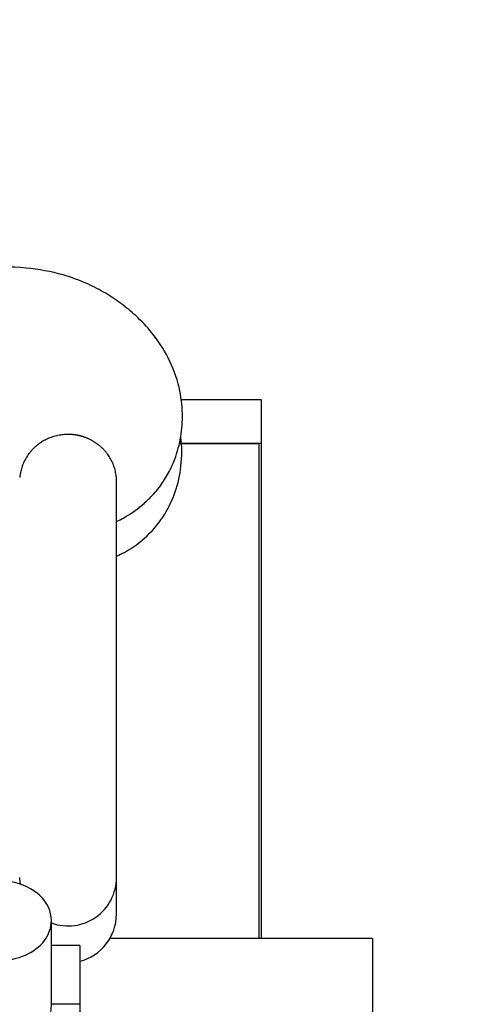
# Model space of a CAD drawing. Header units: inches. Extents: x 0 to 17820, y -10 to 12600.
# Tile 336 of 339: x 16247 to 16570, y 8727 to 9438. Entities that reach past the tile are written whole.
import ezdxf

# ---------------------------------------------------------------- set-up
doc = ezdxf.new("R2010")
doc.units = ezdxf.units.IN
doc.layers.add('1', color=7, linetype='Continuous', true_color=0xffffff)
doc.layers.add('254', color=7, linetype='Continuous', true_color=0xffffff)
doc.styles.add('latin_extended', font='simplex.shx')
doc.dimstyles.get("Standard").update_dxf_attribs({"dimtxt": 0.18, "dimasz": 0.18, "dimexe": 0.18, "dimexo": 0.0625, "dimgap": 0.09, "dimtad": 0, "dimtih": 1, "dimtoh": 1, "dimdec": 4, "dimzin": 0, "dimdsep": 46, "dimtxsty": 'Standard', "dimcen": 0.09, "dimadec": 0, "dimazin": 0, "dimtfac": 1, "dimtdec": 4, "dimtofl": 0, "dimtmove": 0, "dimatfit": 3, "dimfxl": 1, "dimtolj": 1, "dimtzin": 0, "dimarcsym": 0})

# ---------------------------------------------------------------- blocks, each defined once
blk = doc.blocks.new('_U6')
at = {"layer": '254', "color": 3, "linetype": 'Continuous', "lineweight": 13, "transparency": 16777216}
for p, q in [((17039.88, 10196.63), (17039.88, 7002.9)), ((15798.31, 8195.9), (15798.31, 7002.9)), ((15903.31, 7032.9), (16934.88, 7032.9))]:
    blk.add_line(p, q, dxfattribs=at)
at = {"layer": '254', "color": 3, "transparency": 16777216}
for points in [[(15903.31, 7050.4), (15903.31, 7015.4), (15798.31, 7032.9)], [(16934.88, 7015.4), (16934.88, 7050.4), (17039.88, 7032.9)]]:
    blk.add_solid(points, dxfattribs=at)
at = {"layer": 'Defpoints', "color": 0, "transparency": 16777216}
for p in [(17039.88, 10226.63), (15798.31, 8225.9), (17039.88, 7032.9)]:
    blk.add_point(p, dxfattribs=at)
at = {"layer": '254', "color": 2, "lineweight": 13, "transparency": 16777216, "insert": (16244.1, 7190.4), "char_height": 105, "attachment_point": 1, "style": 'latin_extended'}
blk.add_mtext('\\A1;1242', dxfattribs=at)
blk = doc.blocks.new('_U7')
at = {"layer": '254', "color": 3, "linetype": 'Continuous', "lineweight": 13, "transparency": 16777216}
for p, q in [((15781.31, 9099.51), (15781.31, 11566.02)), ((16565.38, 11028.33), (16565.38, 11566.02)), ((15886.31, 11536.02), (16460.38, 11536.02))]:
    blk.add_line(p, q, dxfattribs=at)
at = {"layer": '254', "color": 3, "transparency": 16777216}
for points in [[(15886.31, 11553.52), (15886.31, 11518.52), (15781.31, 11536.02)], [(16460.38, 11518.52), (16460.38, 11553.52), (16565.38, 11536.02)]]:
    blk.add_solid(points, dxfattribs=at)
at = {"layer": 'Defpoints', "color": 0, "transparency": 16777216}
for p in [(16565.38, 11536.02), (16565.38, 10998.33), (15781.31, 9069.51)]:
    blk.add_point(p, dxfattribs=at)
at = {"layer": '254', "color": 2, "lineweight": 13, "transparency": 16777216, "insert": (16035.85, 11693.52), "char_height": 105, "attachment_point": 1, "style": 'latin_extended'}
blk.add_mtext('\\A1;784', dxfattribs=at)

msp = doc.modelspace()

# ---------------------------------------------------------------- linework, layer by layer
at = {"layer": '1', "color": 2, "linetype": 'Continuous', "lineweight": 25}
for p, q in [((16363.599, 9163.901), (16421.813, 9163.901)), ((16421.813, 9163.901), (16421.813, 9132.401)), ((16420.313, 9131.901), (16362.334, 9131.901)), ((16362.465, 9132.401), (16421.813, 9132.401)), ((16420.313, 8774.906), (16420.313, 9131.901)), ((16421.813, 9132.401), (16421.813, 8774.907)), ((16317.309, 8818.866), (16317.309, 9106.128)), ((16317.309, 8818.866), (16317.309, 9106.085)), ((16317.309, 8792.367), (16317.309, 8818.869)), ((16317.309, 8792.367), (16317.309, 8818.869)), ((16270.313, 8727.271), (16270.313, 8787.722)), ((16502.313, 8774.901), (16312.64, 8774.901)), ((16502.313, 8774.901), (16502.313, 8696.063)), ((16290.813, 8769.63), (16270.309, 8769.63)), ((16290.813, 8769.63), (16290.813, 8727.271)), ((16290.813, 8727.271), (16270.313, 8727.271)), ((16290.813, 8727.271), (16290.813, 8656.808))]:
    msp.add_line(p, q, dxfattribs=at)
for centre, radius, start, end in [((16282.309, 8818.866), 35, 180, 187.813125), ((16282.309, 8818.866), 35, 180, 187.813125), ((16282.309, 8818.866), 35, 249.958125, 0), ((16282.309, 8818.866), 35, 249.958125, 0), ((16282.309, 8792.367), 35, 284.059687, 0), ((16282.309, 8792.367), 35, 284.059687, 0), ((16232.813, 8727.271), 37.5, 180, 0)]:
    msp.add_arc(centre, radius, start, end, dxfattribs=at)
for start_param, end_param in [(3.1415927, 4.4994479), (0, 3.1415927)]:
    msp.add_ellipse((16232.813, 8787.722), major_axis=(-37.5, 0), ratio=0.7660444, start_param=start_param, end_param=end_param, dxfattribs=at)
for points, knots in [([(16317.477, 9076.073), (16319.094, 9076.785), (16325.599, 9079.945), (16334.404, 9086.194), (16343.275, 9094.611), (16349.561, 9101.929), (16355.4, 9111.463), (16360.522, 9122.853), (16364.229, 9136.833), (16365.445, 9154.494), (16363.033, 9173.873), (16355.669, 9193.935), (16344.301, 9211.191), (16332.296, 9223.921), (16320.979, 9233.285), (16309.409, 9241.019), (16295.387, 9248.278), (16276.398, 9255.279), (16250.079, 9259.937), (16223.214, 9259.896), (16197.968, 9258.653), (16176.568, 9255.657), (16154.743, 9251.135), (16140.441, 9247.75), (16133.313, 9245.905)], [0, 0, 0, 0, 0.0134379, 0.0548676, 0.0811174, 0.1194936, 0.1509149, 0.1770457, 0.2227248, 0.2658135, 0.316296, 0.3762485, 0.4321555, 0.4755948, 0.5094994, 0.5442494, 0.5811142, 0.628628, 0.6966086, 0.7803013, 0.8298523, 0.8865713, 0.9428816, 1, 1, 1, 1]), ([(16317.477, 9076.073), (16319.094, 9076.785), (16325.599, 9079.945), (16334.404, 9086.194), (16343.275, 9094.611), (16349.561, 9101.929), (16355.4, 9111.463), (16360.522, 9122.853), (16364.229, 9136.833), (16365.445, 9154.494), (16363.033, 9173.873), (16355.669, 9193.935), (16344.301, 9211.191), (16332.296, 9223.921), (16320.979, 9233.285), (16309.409, 9241.019), (16295.387, 9248.278), (16276.398, 9255.279), (16250.079, 9259.937), (16223.214, 9259.896), (16197.968, 9258.653), (16176.568, 9255.657), (16154.743, 9251.135), (16140.441, 9247.75), (16133.313, 9245.905)], [0, 0, 0, 0, 0.0134379, 0.0548676, 0.0811174, 0.1194936, 0.1509149, 0.1770457, 0.2227248, 0.2658135, 0.316296, 0.3762485, 0.4321555, 0.4755948, 0.5094994, 0.5442494, 0.5811142, 0.628628, 0.6966086, 0.7803013, 0.8298523, 0.8865713, 0.9428816, 1, 1, 1, 1]), ([(16297.677, 9135.322), (16297.554, 9135.38), (16297.308, 9135.494), (16296.936, 9135.661), (16296.563, 9135.824), (16296.19, 9135.982), (16295.815, 9136.136), (16295.438, 9136.285), (16295.061, 9136.431), (16294.682, 9136.571), (16294.303, 9136.708), (16293.922, 9136.84), (16293.54, 9136.968), (16293.156, 9137.091), (16292.772, 9137.21), (16292.386, 9137.324), (16291.999, 9137.434), (16291.611, 9137.54), (16291.222, 9137.641), (16290.832, 9137.738), (16290.44, 9137.831), (16290.047, 9137.919), (16289.653, 9138.003), (16289.258, 9138.082), (16288.862, 9138.157), (16288.465, 9138.228), (16288.066, 9138.294), (16287.666, 9138.356), (16287.265, 9138.414), (16286.863, 9138.467), (16286.318, 9138.533), (16285.631, 9138.604), (16284.8, 9138.67), (16283.968, 9138.718), (16283.134, 9138.746), (16282.3, 9138.755), (16281.464, 9138.745), (16280.256, 9138.703), (16278.682, 9138.587), (16276.75, 9138.341), (16274.838, 9137.99), (16272.949, 9137.538), (16271.087, 9136.984), (16269.258, 9136.33), (16267.468, 9135.58), (16265.727, 9134.735), (16264.039, 9133.799), (16262.408, 9132.773), (16260.837, 9131.661), (16259.331, 9130.464), (16257.895, 9129.188), (16256.536, 9127.839), (16255.259, 9126.421), (16254.066, 9124.935), (16252.959, 9123.387), (16251.942, 9121.779), (16251.018, 9120.12), (16250.193, 9118.415), (16249.467, 9116.67), (16248.844, 9114.89), (16248.324, 9113.076), (16247.908, 9111.235), (16247.613, 9109.46), (16247.483, 9108.298), (16247.436, 9107.76)], [0, 0, 0, 0, 0.0060426, 0.0120723, 0.01809, 0.0240963, 0.0300922, 0.0360783, 0.0420555, 0.0480245, 0.0539861, 0.0599411, 0.0658903, 0.0718344, 0.0777744, 0.083711, 0.0896449, 0.095577, 0.1015081, 0.107439, 0.1133705, 0.1193034, 0.1252385, 0.1311766, 0.1371185, 0.143065, 0.1490169, 0.1549749, 0.16094, 0.1669128, 0.1728941, 0.1851671, 0.1974315, 0.2096944, 0.2219627, 0.2342434, 0.2465436, 0.2588701, 0.2875834, 0.3162094, 0.344837, 0.3734574, 0.4020831, 0.4308031, 0.4595147, 0.4881407, 0.5167699, 0.545392, 0.5740184, 0.6027381, 0.6314514, 0.6600775, 0.6887054, 0.7173259, 0.7459515, 0.7746711, 0.8033827, 0.8320084, 0.8606374, 0.8892591, 0.9178855, 0.9466056, 0.9753186, 1, 1, 1, 1]), ([(16297.677, 9135.322), (16297.554, 9135.38), (16297.308, 9135.494), (16296.936, 9135.661), (16296.563, 9135.824), (16296.19, 9135.982), (16295.815, 9136.136), (16295.438, 9136.285), (16295.061, 9136.431), (16294.682, 9136.571), (16294.303, 9136.708), (16293.922, 9136.84), (16293.54, 9136.968), (16293.156, 9137.091), (16292.772, 9137.21), (16292.386, 9137.324), (16291.999, 9137.434), (16291.611, 9137.54), (16291.222, 9137.641), (16290.832, 9137.738), (16290.44, 9137.831), (16290.047, 9137.919), (16289.653, 9138.003), (16289.258, 9138.082), (16288.862, 9138.157), (16288.465, 9138.228), (16288.066, 9138.294), (16287.666, 9138.356), (16287.265, 9138.414), (16286.863, 9138.467), (16286.318, 9138.533), (16285.631, 9138.604), (16284.8, 9138.67), (16283.968, 9138.718), (16283.134, 9138.746), (16282.3, 9138.755), (16281.464, 9138.745), (16280.256, 9138.703), (16278.682, 9138.587), (16276.75, 9138.341), (16274.838, 9137.99), (16272.949, 9137.538), (16271.087, 9136.984), (16269.258, 9136.33), (16267.468, 9135.58), (16265.727, 9134.735), (16264.039, 9133.799), (16262.408, 9132.773), (16260.837, 9131.661), (16259.331, 9130.464), (16257.895, 9129.188), (16256.536, 9127.839), (16255.259, 9126.421), (16254.066, 9124.935), (16252.959, 9123.387), (16251.942, 9121.779), (16251.018, 9120.12), (16250.193, 9118.415), (16249.467, 9116.67), (16248.844, 9114.89), (16248.324, 9113.076), (16247.908, 9111.235), (16247.613, 9109.46), (16247.483, 9108.298), (16247.436, 9107.76)], [0, 0, 0, 0, 0.0060426, 0.0120723, 0.01809, 0.0240963, 0.0300922, 0.0360783, 0.0420555, 0.0480245, 0.0539861, 0.0599411, 0.0658903, 0.0718344, 0.0777744, 0.083711, 0.0896449, 0.095577, 0.1015081, 0.107439, 0.1133705, 0.1193034, 0.1252385, 0.1311766, 0.1371185, 0.143065, 0.1490169, 0.1549749, 0.16094, 0.1669128, 0.1728941, 0.1851671, 0.1974315, 0.2096944, 0.2219627, 0.2342434, 0.2465436, 0.2588701, 0.2875834, 0.3162094, 0.344837, 0.3734574, 0.4020831, 0.4308031, 0.4595147, 0.4881407, 0.5167699, 0.545392, 0.5740184, 0.6027381, 0.6314514, 0.6600775, 0.6887054, 0.7173259, 0.7459515, 0.7746711, 0.8033827, 0.8320084, 0.8606374, 0.8892591, 0.9178855, 0.9466056, 0.9753186, 1, 1, 1, 1]), ([(16317.517, 9050.937), (16319.414, 9051.764), (16327.633, 9055.716), (16339.878, 9064.831), (16352.26, 9080.001), (16360.538, 9097.456), (16364.701, 9116.306), (16364.653, 9129.946), (16363.792, 9137.046), (16363.776, 9137.169)], [0, 0, 0, 0, 0.0584977, 0.258841, 0.4538798, 0.6223418, 0.801468, 0.9965556, 1, 1, 1, 1]), ([(16317.517, 9050.937), (16319.414, 9051.764), (16327.633, 9055.716), (16339.878, 9064.831), (16352.26, 9080.001), (16360.538, 9097.456), (16364.701, 9116.306), (16364.653, 9129.946), (16363.792, 9137.046), (16363.776, 9137.169)], [0, 0, 0, 0, 0.0584977, 0.258841, 0.4538798, 0.6223418, 0.801468, 0.9965556, 1, 1, 1, 1]), ([(16317.312, 9104.73), (16317.316, 9105.357), (16317.289, 9106.616), (16317.138, 9108.503), (16316.875, 9110.389), (16316.502, 9112.259), (16316.022, 9114.107), (16315.436, 9115.922), (16314.745, 9117.703), (16313.95, 9119.445), (16313.055, 9121.143), (16312.064, 9122.787), (16310.98, 9124.373), (16309.935, 9125.729), (16308.964, 9126.873), (16308.096, 9127.82), (16307.191, 9128.736), (16306.25, 9129.619), (16305.273, 9130.469), (16304.374, 9131.195), (16303.567, 9131.807), (16302.866, 9132.313), (16302.154, 9132.8), (16301.432, 9133.268), (16300.701, 9133.717), (16299.96, 9134.148), (16299.21, 9134.559), (16298.449, 9134.951), (16297.936, 9135.2), (16297.677, 9135.322)], [0, 0, 0, 0, 0.0494979, 0.099514, 0.1495666, 0.1998156, 0.2500065, 0.3000352, 0.3500609, 0.4002428, 0.4504896, 0.5005413, 0.5505573, 0.6006968, 0.63408, 0.6674099, 0.7007338, 0.7340991, 0.7675529, 0.8011419, 0.823533, 0.8458181, 0.8680109, 0.8901249, 0.912174, 0.934172, 0.9561329, 0.9780709, 1, 1, 1, 1]), ([(16317.312, 9104.73), (16317.316, 9105.357), (16317.289, 9106.616), (16317.138, 9108.503), (16316.875, 9110.389), (16316.502, 9112.259), (16316.022, 9114.107), (16315.436, 9115.922), (16314.745, 9117.703), (16313.95, 9119.445), (16313.055, 9121.143), (16312.064, 9122.787), (16310.98, 9124.373), (16309.935, 9125.729), (16308.964, 9126.873), (16308.096, 9127.82), (16307.191, 9128.736), (16306.25, 9129.619), (16305.273, 9130.469), (16304.374, 9131.195), (16303.567, 9131.807), (16302.866, 9132.313), (16302.154, 9132.8), (16301.432, 9133.268), (16300.701, 9133.717), (16299.96, 9134.148), (16299.21, 9134.559), (16298.449, 9134.951), (16297.936, 9135.2), (16297.677, 9135.322)], [0, 0, 0, 0, 0.0494979, 0.099514, 0.1495666, 0.1998156, 0.2500065, 0.3000352, 0.3500609, 0.4002428, 0.4504896, 0.5005413, 0.5505573, 0.6006968, 0.63408, 0.6674099, 0.7007338, 0.7340991, 0.7675529, 0.8011419, 0.823533, 0.8458181, 0.8680109, 0.8901249, 0.912174, 0.934172, 0.9561329, 0.9780709, 1, 1, 1, 1])]:
    msp.add_open_spline(points, degree=3, knots=knots, dxfattribs=at)

# ---------------------------------------------------------------- dimensions: what is measured, and where the dimension line sits
at = {"layer": '254', "color": 2, "linetype": 'Continuous', "lineweight": 13}
for base, p1, p2, picture, middle in [((16565.379, 11536.019), (15781.313, 9069.506), (16565.379, 10998.333), '_U7', (16173.346, 11536.019)), ((17039.879, 7032.901), (15798.313, 8225.901), (17039.879, 10226.629), '_U6', (16419.096, 7032.901))]:
    dim = msp.add_linear_dim(base=base, p1=p1, p2=p2, dimstyle='Standard', override={"dimscale": 30, "dimtxt": 3.5, "dimasz": 3.5, "dimexe": 1, "dimexo": 1, "dimgap": 1.75, "dimtad": 1, "dimtih": 1, "dimtoh": 0, "dimdec": 0, "dimlfac": 1, "dimzin": 8, "dimdsep": 46, "dimlunit": 2, "dimtxsty": 'latin_extended', "dimsah": 1, "dimse1": 0, "dimse2": 0, "dimsd1": 0, "dimsd2": 0, "dimclrd": 3, "dimclre": 3, "dimclrt": 2, "dimtol": 0, "dimtm": -0.1, "dimtfac": 0.714286, "dimtdec": 3, "dimtofl": 1, "dimtmove": 0, "dimtzin": 8, "dimlwd": 13, "dimlwe": 13}, dxfattribs=at)
    dim.commit()
    dim.dimension.update_dxf_attribs({"geometry": picture, "text_midpoint": middle, "dimtype": 160})

doc.saveas('drawing.dxf')
